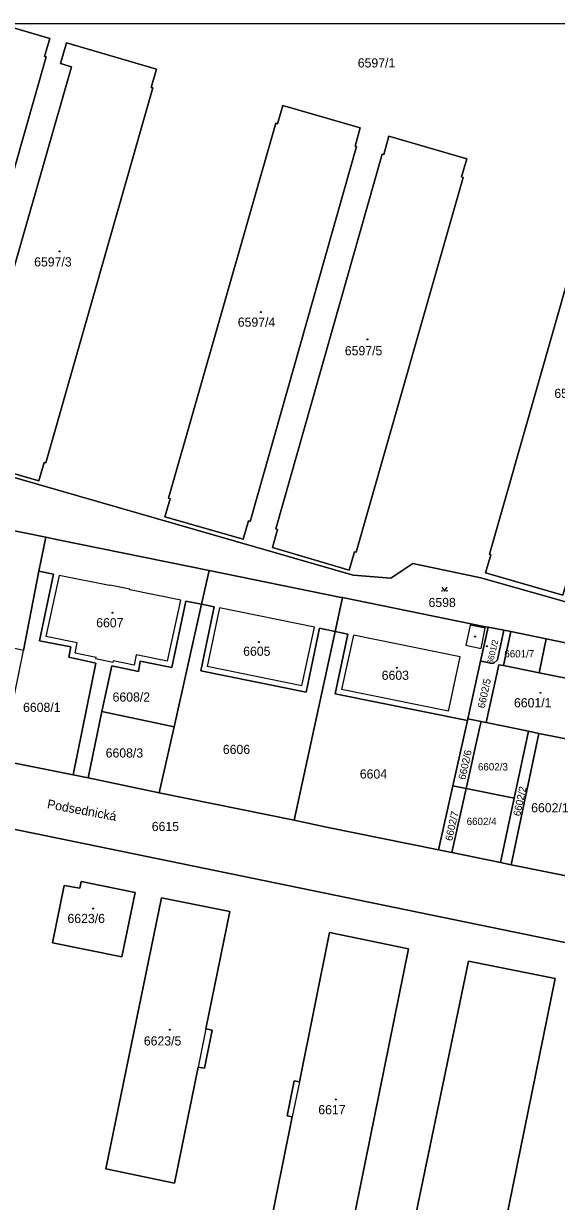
# Model space of a CAD drawing. Extents: x -596233 to -595156, y -1161235 to -1159375.
# Drawn here: x -595406.4 to -595307.5, y -1159595.1 to -1159376.6 of the extents above; entities that cross this region are included whole.
import ezdxf

# ---------------------------------------------------------------- set-up
doc = ezdxf.new("R2010")
doc.units = 0
for name, color, linetype in [('KN_CAR_KR', 7, 'Continuous'), ('KN_KULTURY', 7, 'Continuous'), ('KN_PARC_CIS_POZ', 7, 'Continuous'), ('KN_PARC_CIS_STAV', 7, 'Continuous'), ('KN_PARC_PLOCHA', 7, 'Continuous'), ('KN_ULICE', 7, 'Continuous'), ('parcely_l', 7, 'Continuous')]:
    doc.layers.add(name, color=color, linetype=linetype)

msp = doc.modelspace()

# ---------------------------------------------------------------- linework, layer by layer
at = {"layer": 'KN_CAR_KR'}
for points in [[(-595399.77, -1159478.94), (-595402.23, -1159490.28)], [(-595390.38, -1159480.84), (-595399.77, -1159478.94)], [(-595390.36, -1159480.75), (-595390.38, -1159480.84)], [(-595386.62, -1159481.51), (-595390.36, -1159480.75)], [(-595386.64, -1159481.6), (-595386.62, -1159481.51)], [(-595377.18, -1159483.52), (-595386.64, -1159481.6)], [(-595379.63, -1159494.83), (-595377.18, -1159483.52)], [(-595370, -1159484.98), (-595372.3, -1159495.84)], [(-595352.38, -1159488.56), (-595370, -1159484.98)], [(-595323.51, -1159488.18), (-595324.27, -1159491.9)], [(-595320.72, -1159488.74), (-595323.51, -1159488.18)], [(-595396.41, -1159491.42), (-595402.23, -1159490.28)], [(-595354.7, -1159499.42), (-595352.38, -1159488.56)], [(-595345.17, -1159490.02), (-595347.35, -1159500.12)], [(-595325.34, -1159494.05), (-595345.17, -1159490.02)], [(-595321.48, -1159492.47), (-595320.72, -1159488.74)], [(-595396.78, -1159493.34), (-595396.41, -1159491.42)], [(-595324.27, -1159491.9), (-595321.48, -1159492.47)], [(-595392.87, -1159494.14), (-595396.78, -1159493.34)], [(-595392.94, -1159494.43), (-595392.87, -1159494.14)], [(-595389.78, -1159495.08), (-595392.94, -1159494.43)], [(-595389.72, -1159494.79), (-595389.78, -1159495.08)], [(-595385.84, -1159495.58), (-595389.72, -1159494.79)], [(-595385.47, -1159493.65), (-595385.84, -1159495.58)], [(-595379.63, -1159494.83), (-595385.47, -1159493.65)], [(-595327.54, -1159504.11), (-595325.34, -1159494.05)], [(-595354.7, -1159499.42), (-595372.3, -1159495.84)], [(-595327.54, -1159504.11), (-595347.35, -1159500.12)], [(-595372.52, -1159563.06), (-595373.96, -1159570.13)], [(-595355.18, -1159572.87), (-595356.49, -1159579.37)]]:
    msp.add_lwpolyline(points, dxfattribs=at)
at = {"layer": 'KN_KULTURY'}
msp.add_lwpolyline([(-595328.7718, -1159481.1116), (-595328.2718, -1159481.8616), (-595327.7718, -1159481.1116)], dxfattribs=at)
for centre, radius in [((-595399.66, -1159418.83), 0.09), ((-595399.66, -1159418.83), 0.0398), ((-595362.31, -1159430.1), 0.09), ((-595362.31, -1159430.1), 0.0398), ((-595342.56, -1159435.16), 0.09), ((-595342.56, -1159435.16), 0.0398), ((-595328.722, -1159481.8114), 0.05), ((-595327.8226, -1159481.8114), 0.05), ((-595389.86, -1159485.87), 0.09), ((-595389.86, -1159485.87), 0.0398), ((-595322.56, -1159490.28), 0.09), ((-595322.56, -1159490.28), 0.0398), ((-595362.68, -1159491.31), 0.09), ((-595362.68, -1159491.31), 0.0398), ((-595320.38, -1159492.09), 0.09), ((-595320.38, -1159492.09), 0.0398), ((-595337.11, -1159496.06), 0.09), ((-595337.11, -1159496.06), 0.0398), ((-595310.45, -1159500.72), 0.09), ((-595310.45, -1159500.72), 0.0398), ((-595393.45, -1159540.75), 0.09), ((-595393.45, -1159540.75), 0.0398), ((-595379.22, -1159563.22), 0.09), ((-595379.22, -1159563.22), 0.0398), ((-595348.43, -1159576.16), 0.09), ((-595348.43, -1159576.16), 0.0398)]:
    msp.add_circle(centre, radius, dxfattribs=at)
at = {"layer": 'KN_PARC_PLOCHA'}
for points in [[(-595416.2596, -1159376.5726), (-595410.9767, -1159376.5726), (-595401.47, -1159379.32), (-595402.44, -1159382.68), (-595402.15, -1159382.76), (-595422.02, -1159452.28), (-595422.31, -1159452.2), (-595423.27, -1159455.57), (-595437.62, -1159451.42), (-595436.66, -1159448.04), (-595436.95, -1159447.96), (-595417.13, -1159378.41), (-595416.85, -1159378.5)], [(-595382.4, -1159388.51), (-595382.65, -1159388.44), (-595381.67, -1159385.03), (-595398.36, -1159380.16), (-595399.47, -1159384.01), (-595397.46, -1159384.59), (-595417.33, -1159453.73), (-595417.02, -1159453.82), (-595417.98, -1159457.18), (-595403.55, -1159461.38), (-595402.56, -1159457.99), (-595402.23, -1159458.08)], [(-595382.4, -1159388.51), (-595402.23, -1159458.08), (-595402.56, -1159457.99), (-595403.55, -1159461.38), (-595417.98, -1159457.18), (-595417.02, -1159453.82), (-595417.33, -1159453.73), (-595397.46, -1159384.59), (-595399.47, -1159384.01), (-595398.36, -1159380.16), (-595381.67, -1159385.03), (-595382.65, -1159388.44)], [(-595358.27, -1159391.78), (-595343.89, -1159395.94), (-595344.85, -1159399.31), (-595344.56, -1159399.39), (-595364.34, -1159468.92), (-595364.63, -1159468.84), (-595365.59, -1159472.21), (-595380.15, -1159468.09), (-595379.18, -1159464.72), (-595379.47, -1159464.64), (-595359.53, -1159395.07), (-595359.24, -1159395.15)], [(-595358.27, -1159391.78), (-595359.24, -1159395.15), (-595359.53, -1159395.07), (-595379.47, -1159464.64), (-595379.18, -1159464.72), (-595380.15, -1159468.09), (-595365.59, -1159472.21), (-595364.63, -1159468.84), (-595364.34, -1159468.92), (-595344.56, -1159399.39), (-595344.85, -1159399.31), (-595343.89, -1159395.94)], [(-595338.56, -1159397.49), (-595324.13, -1159401.66), (-595325.09, -1159405.03), (-595324.8, -1159405.11), (-595344.67, -1159474.65), (-595344.96, -1159474.57), (-595345.92, -1159477.94), (-595360.19, -1159473.77), (-595359.23, -1159470.4), (-595359.52, -1159470.32), (-595339.8, -1159400.78), (-595339.52, -1159400.86)], [(-595338.56, -1159397.49), (-595339.52, -1159400.86), (-595339.8, -1159400.78), (-595359.52, -1159470.32), (-595359.23, -1159470.4), (-595360.19, -1159473.77), (-595345.92, -1159477.94), (-595344.96, -1159474.57), (-595344.67, -1159474.65), (-595324.8, -1159405.11), (-595325.09, -1159405.03), (-595324.13, -1159401.66)], [(-595287.16, -1159415.9), (-595286.18, -1159412.61), (-595300.57, -1159408.47), (-595301.52, -1159411.79), (-595301.83, -1159411.74), (-595319.93, -1159475.01), (-595319.67, -1159475.1), (-595320.63, -1159478.46), (-595306.28, -1159482.61), (-595305.29, -1159479.24), (-595305.02, -1159479.31), (-595286.88, -1159415.98)], [(-595301.52, -1159411.79), (-595287.16, -1159415.9), (-595286.88, -1159415.98), (-595305.02, -1159479.31), (-595305.29, -1159479.24), (-595306.28, -1159482.61), (-595320.63, -1159478.46), (-595319.67, -1159475.1), (-595319.93, -1159475.01), (-595301.83, -1159411.74)], [(-595402.23, -1159471.86), (-595403.5, -1159478.18), (-595406.38, -1159492.84), (-595409.11, -1159492.26), (-595414.54, -1159491.18), (-595421.83, -1159489.69), (-595421.88, -1159490), (-595422.75, -1159489.85), (-595426.77, -1159509.8), (-595429.1, -1159509.32), (-595428.94, -1159508.54), (-595428.29, -1159508.67), (-595424.45, -1159489.55), (-595424.94, -1159489.44), (-595424.88, -1159489.07), (-595432.26, -1159487.56), (-595437.5, -1159486.42), (-595440.34, -1159485.91), (-595436.93, -1159471.39), (-595435.44, -1159465.1), (-595435.2, -1159465.15)], [(-595371.92, -1159478.02), (-595373.33, -1159484.3), (-595376.22, -1159483.72), (-595378.85, -1159496.01), (-595384.69, -1159494.83), (-595385.06, -1159496.76), (-595390, -1159495.7), (-595391.85, -1159504.19), (-595394.39, -1159516.48), (-595397.15, -1159515.92), (-595392.92, -1159495.22), (-595397.96, -1159494.12), (-595397.58, -1159492.21), (-595403.4, -1159491.07), (-595400.78, -1159478.73), (-595403.5, -1159478.18), (-595402.23, -1159471.86), (-595399.92, -1159472.33)], [(-595397.15, -1159515.92), (-595408.93, -1159513.59), (-595410.52, -1159513.25), (-595406.38, -1159492.84), (-595403.5, -1159478.18), (-595400.78, -1159478.73), (-595403.4, -1159491.07), (-595397.58, -1159492.21), (-595397.96, -1159494.12), (-595392.92, -1159495.22)], [(-595347.21, -1159483.06), (-595348.57, -1159489.33), (-595351.43, -1159488.75), (-595353.92, -1159500.6), (-595373.48, -1159496.62), (-595370.98, -1159484.78), (-595373.33, -1159484.3), (-595371.92, -1159478.02), (-595347.73, -1159482.95)], [(-595373.33, -1159484.3), (-595378.44, -1159507), (-595391.85, -1159504.19), (-595390, -1159495.7), (-595385.06, -1159496.76), (-595384.69, -1159494.83), (-595378.85, -1159496.01), (-595376.22, -1159483.72)], [(-595320.17, -1159488.55), (-595321.55, -1159494.82), (-595323.92, -1159505.56), (-595323.98, -1159505.85), (-595348.53, -1159500.9), (-595346.17, -1159489.82), (-595348.57, -1159489.33), (-595347.21, -1159483.06), (-595320.66, -1159488.45)], [(-595348.57, -1159489.33), (-595356.17, -1159524.37), (-595381.18, -1159519.26), (-595378.44, -1159507), (-595373.33, -1159484.3), (-595370.98, -1159484.78), (-595373.48, -1159496.62), (-595353.92, -1159500.6), (-595351.43, -1159488.75)], [(-595323.98, -1159505.85), (-595326.69, -1159517.97), (-595329.34, -1159529.86), (-595350.14, -1159525.66), (-595356.17, -1159524.37), (-595348.57, -1159489.33), (-595346.17, -1159489.82), (-595348.53, -1159500.9)], [(-595315.96, -1159489.34), (-595317.3, -1159495.68), (-595318.19, -1159495.5), (-595320.51, -1159506.25), (-595321.48, -1159506.05), (-595323.92, -1159505.56), (-595321.55, -1159494.82), (-595319.16, -1159495.3), (-595318.45, -1159494.57), (-595317.27, -1159489.07)], [(-595317.27, -1159489.07), (-595318.45, -1159494.57), (-595319.16, -1159495.3), (-595321.55, -1159494.82), (-595320.17, -1159488.55)], [(-595309.41, -1159490.7), (-595310.7, -1159497.02), (-595317.3, -1159495.68), (-595315.96, -1159489.34)], [(-595296.22, -1159493.43), (-595297.56, -1159499.69), (-595299.92, -1159510.44), (-595305.07, -1159534.82), (-595315.88, -1159532.61), (-595310.73, -1159508.24), (-595302.91, -1159509.83), (-595300.56, -1159499.08), (-595310.7, -1159497.02), (-595309.41, -1159490.7)], [(-595317.3, -1159495.68), (-595310.7, -1159497.02), (-595300.56, -1159499.08), (-595302.91, -1159509.83), (-595310.73, -1159508.24), (-595312.69, -1159507.84), (-595320.51, -1159506.25), (-595318.19, -1159495.5)], [(-595378.44, -1159507), (-595381.18, -1159519.26), (-595394.39, -1159516.48), (-595391.85, -1159504.19)], [(-595321.48, -1159506.05), (-595321.69, -1159507.03), (-595324.24, -1159518.47), (-595326.69, -1159517.97), (-595323.98, -1159505.85), (-595323.92, -1159505.56)], [(-595320.51, -1159506.25), (-595312.69, -1159507.84), (-595315.32, -1159520.29), (-595324.24, -1159518.47), (-595321.69, -1159507.03), (-595321.48, -1159506.05)], [(-595310.73, -1159508.24), (-595315.88, -1159532.61), (-595317.84, -1159532.21), (-595315.32, -1159520.29), (-595312.69, -1159507.84)], [(-595324.24, -1159518.47), (-595326.89, -1159530.36), (-595329.34, -1159529.86), (-595326.69, -1159517.97)], [(-595315.32, -1159520.29), (-595317.84, -1159532.21), (-595326.89, -1159530.36), (-595324.24, -1159518.47)], [(-595395.67, -1159535.7), (-595395.92, -1159536.98), (-595398.84, -1159536.48), (-595401, -1159547.08), (-595388.1, -1159549.71), (-595385.66, -1159537.74)], [(-595395.67, -1159535.7), (-595385.66, -1159537.74), (-595388.1, -1159549.71), (-595401, -1159547.08), (-595398.84, -1159536.48), (-595395.92, -1159536.98)], [(-595371.34, -1159563.3), (-595372.78, -1159570.37), (-595373.96, -1159570.13), (-595378.33, -1159591.65), (-595391.08, -1159589.04), (-595380.77, -1159538.74), (-595368.1, -1159541.3), (-595372.52, -1159563.06)], [(-595371.34, -1159563.3), (-595372.52, -1159563.06), (-595368.1, -1159541.3), (-595380.77, -1159538.74), (-595391.08, -1159589.04), (-595378.33, -1159591.65), (-595373.96, -1159570.13), (-595372.78, -1159570.37)], [(-595334.92, -1159548.18), (-595349.59, -1159545.2), (-595355.18, -1159572.87), (-595356.16, -1159572.67), (-595357.47, -1159579.17), (-595356.49, -1159579.37), (-595361.02, -1159601.76), (-595362, -1159601.56), (-595362.69, -1159604.99), (-595362.99, -1159606.73), (-595362.35, -1159608.39), (-595347.74, -1159611.28), (-595347.45, -1159609.81)], [(-595334.92, -1159548.18), (-595347.45, -1159609.81), (-595347.74, -1159611.28), (-595362.35, -1159608.39), (-595362.99, -1159606.73), (-595362.69, -1159604.99), (-595362, -1159601.56), (-595361.02, -1159601.76), (-595356.49, -1159579.37), (-595357.47, -1159579.17), (-595356.16, -1159572.67), (-595355.18, -1159572.87), (-595349.59, -1159545.2)], [(-595307.73, -1159553.74), (-595326.93, -1159648.2), (-595343.09, -1159644.9), (-595333.21, -1159595.68), (-595323.79, -1159550.48)], [(-595307.73, -1159553.74), (-595323.79, -1159550.48), (-595333.21, -1159595.68), (-595343.09, -1159644.9), (-595326.93, -1159648.2)]]:
    msp.add_lwpolyline(points, close=True, dxfattribs=at)
for points in [[(-595422.02, -1159452.28), (-595402.15, -1159382.76), (-595402.44, -1159382.68), (-595401.47, -1159379.32), (-595410.9767, -1159376.5726), (-595276.3002, -1159376.5726)], [(-595418.21, -1159457.87), (-595345.21, -1159478.9), (-595338.2, -1159479.43), (-595334.14, -1159476.74), (-595321.5, -1159479.38), (-595286.32, -1159489.33)], [(-595286.32, -1159489.33), (-595321.5, -1159479.38), (-595334.14, -1159476.74), (-595338.2, -1159479.43), (-595345.21, -1159478.9), (-595418.21, -1159457.87)], [(-595296.22, -1159493.43), (-595309.41, -1159490.7), (-595315.96, -1159489.34), (-595317.27, -1159489.07), (-595320.17, -1159488.55), (-595320.66, -1159488.45), (-595347.21, -1159483.06), (-595347.73, -1159482.95), (-595371.92, -1159478.02), (-595399.92, -1159472.33), (-595402.23, -1159471.86), (-595435.2, -1159465.15)], [(-595408.93, -1159513.59), (-595397.15, -1159515.92), (-595394.39, -1159516.48), (-595381.18, -1159519.26), (-595356.17, -1159524.37), (-595350.14, -1159525.66), (-595329.34, -1159529.86), (-595326.89, -1159530.36), (-595317.84, -1159532.21), (-595315.88, -1159532.61), (-595305.07, -1159534.82), (-595288.77, -1159538.16), (-595284.36, -1159538.04), (-595283.04, -1159535.38), (-595287.2, -1159548.64), (-595288.63, -1159552.71), (-595289.55, -1159555.35), (-595290.77, -1159551.03), (-595293.26, -1159549.65), (-595397.05, -1159528.27), (-595457.45, -1159515.94)], [(-595457.45, -1159515.94), (-595397.05, -1159528.27), (-595293.26, -1159549.65), (-595290.77, -1159551.03), (-595289.55, -1159555.35), (-595296.6, -1159577.6), (-595320.61, -1159651.12), (-595335.3, -1159648.43), (-595335.81, -1159650.59), (-595341.52, -1159649.73), (-595340.9, -1159647.11), (-595344.29, -1159646.53), (-595350.03, -1159654.04), (-595352.71, -1159661.21), (-595374.21, -1159656.87), (-595371.71, -1159644.16), (-595384.34, -1159641.47), (-595403.64, -1159637.51), (-595416.31, -1159649.2)]]:
    msp.add_lwpolyline(points, dxfattribs=at)
at = {"layer": 'parcely_l'}
for points in [[(-595410.9767, -1159376.5726), (-595401.47, -1159379.32), (-595402.44, -1159382.68), (-595402.15, -1159382.76), (-595422.02, -1159452.28), (-595422.31, -1159452.2), (-595423.27, -1159455.57), (-595437.62, -1159451.42), (-595436.66, -1159448.04), (-595436.95, -1159447.96), (-595417.13, -1159378.41), (-595416.85, -1159378.5), (-595416.2596, -1159376.5726)], [(-595410.9767, -1159376.5726), (-595276.3002, -1159376.5726)], [(-595382.4, -1159388.51), (-595402.23, -1159458.08), (-595402.56, -1159457.99), (-595403.55, -1159461.38), (-595417.98, -1159457.18), (-595417.02, -1159453.82), (-595417.33, -1159453.73), (-595397.46, -1159384.59), (-595399.47, -1159384.01), (-595398.36, -1159380.16), (-595381.67, -1159385.03), (-595382.65, -1159388.44), (-595382.4, -1159388.51)], [(-595358.27, -1159391.78), (-595359.24, -1159395.15), (-595359.53, -1159395.07), (-595379.47, -1159464.64), (-595379.18, -1159464.72), (-595380.15, -1159468.09), (-595365.59, -1159472.21), (-595364.63, -1159468.84), (-595364.34, -1159468.92), (-595344.56, -1159399.39), (-595344.85, -1159399.31), (-595343.89, -1159395.94), (-595358.27, -1159391.78)], [(-595338.56, -1159397.49), (-595339.52, -1159400.86), (-595339.8, -1159400.78), (-595359.52, -1159470.32), (-595359.23, -1159470.4), (-595360.19, -1159473.77), (-595345.92, -1159477.94), (-595344.96, -1159474.57), (-595344.67, -1159474.65), (-595324.8, -1159405.11), (-595325.09, -1159405.03), (-595324.13, -1159401.66), (-595338.56, -1159397.49)], [(-595301.52, -1159411.79), (-595301.83, -1159411.74), (-595319.93, -1159475.01), (-595319.67, -1159475.1), (-595320.63, -1159478.46), (-595306.28, -1159482.61), (-595305.29, -1159479.24), (-595305.02, -1159479.31), (-595286.88, -1159415.98), (-595287.16, -1159415.9)], [(-595266.55, -1159475.35), (-595270.49, -1159489.55), (-595271.65, -1159491.39), (-595273.86, -1159492.71), (-595286.32, -1159489.33), (-595321.5, -1159479.38), (-595334.14, -1159476.74), (-595338.2, -1159479.43), (-595345.21, -1159478.9), (-595418.21, -1159457.87), (-595418.33, -1159458.3), (-595423.62, -1159456.77), (-595437.97, -1159452.62), (-595440.35, -1159451.93), (-595440.63, -1159452.83), (-595441.39, -1159452.59)], [(-595435.44, -1159465.1), (-595435.2, -1159465.15), (-595402.23, -1159471.86)], [(-595402.23, -1159471.86), (-595403.5, -1159478.18)], [(-595402.23, -1159471.86), (-595399.92, -1159472.33), (-595371.92, -1159478.02)], [(-595403.5, -1159478.18), (-595406.38, -1159492.84)], [(-595397.15, -1159515.92), (-595392.92, -1159495.22), (-595397.96, -1159494.12), (-595397.58, -1159492.21), (-595403.4, -1159491.07), (-595400.78, -1159478.73), (-595403.5, -1159478.18)], [(-595371.92, -1159478.02), (-595373.33, -1159484.3)], [(-595347.21, -1159483.06), (-595347.73, -1159482.95), (-595371.92, -1159478.02)], [(-595373.33, -1159484.3), (-595376.22, -1159483.72), (-595378.85, -1159496.01), (-595384.69, -1159494.83), (-595385.06, -1159496.76), (-595390, -1159495.7), (-595391.85, -1159504.19)], [(-595347.21, -1159483.06), (-595348.57, -1159489.33)], [(-595320.17, -1159488.55), (-595320.66, -1159488.45), (-595347.21, -1159483.06)], [(-595378.44, -1159507), (-595373.33, -1159484.3)], [(-595348.57, -1159489.33), (-595351.43, -1159488.75), (-595353.92, -1159500.6), (-595373.48, -1159496.62), (-595370.98, -1159484.78), (-595373.33, -1159484.3)], [(-595348.57, -1159489.33), (-595356.17, -1159524.37)], [(-595323.98, -1159505.85), (-595348.53, -1159500.9), (-595346.17, -1159489.82), (-595348.57, -1159489.33)], [(-595321.55, -1159494.82), (-595320.17, -1159488.55)], [(-595317.27, -1159489.07), (-595318.45, -1159494.57), (-595319.16, -1159495.3), (-595321.55, -1159494.82)], [(-595320.17, -1159488.55), (-595317.27, -1159489.07)], [(-595317.3, -1159495.68), (-595315.96, -1159489.34)], [(-595317.27, -1159489.07), (-595315.96, -1159489.34)], [(-595315.96, -1159489.34), (-595309.41, -1159490.7)], [(-595309.41, -1159490.7), (-595310.7, -1159497.02)], [(-595309.41, -1159490.7), (-595296.22, -1159493.43)], [(-595323.92, -1159505.56), (-595321.55, -1159494.82)], [(-595317.3, -1159495.68), (-595318.19, -1159495.5), (-595320.51, -1159506.25)], [(-595310.7, -1159497.02), (-595317.3, -1159495.68)], [(-595310.73, -1159508.24), (-595302.91, -1159509.83), (-595300.56, -1159499.08), (-595310.7, -1159497.02)], [(-595391.85, -1159504.19), (-595394.39, -1159516.48)], [(-595391.85, -1159504.19), (-595378.44, -1159507)], [(-595326.69, -1159517.97), (-595323.98, -1159505.85)], [(-595323.98, -1159505.85), (-595323.92, -1159505.56)], [(-595321.48, -1159506.05), (-595323.92, -1159505.56)], [(-595381.18, -1159519.26), (-595378.44, -1159507)], [(-595324.24, -1159518.47), (-595321.69, -1159507.03), (-595321.48, -1159506.05)], [(-595320.51, -1159506.25), (-595321.48, -1159506.05)], [(-595320.51, -1159506.25), (-595312.69, -1159507.84)], [(-595312.69, -1159507.84), (-595315.32, -1159520.29)], [(-595310.73, -1159508.24), (-595312.69, -1159507.84)], [(-595289.55, -1159555.35), (-595290.77, -1159551.03), (-595293.26, -1159549.65), (-595397.05, -1159528.27), (-595457.45, -1159515.94), (-595493.43, -1159508.57), (-595495.71, -1159508.59), (-595497.72, -1159511.1)], [(-595315.88, -1159532.61), (-595310.73, -1159508.24)], [(-595397.15, -1159515.92), (-595408.93, -1159513.59), (-595410.52, -1159513.25)], [(-595394.39, -1159516.48), (-595397.15, -1159515.92)], [(-595394.39, -1159516.48), (-595381.18, -1159519.26)], [(-595329.34, -1159529.86), (-595326.69, -1159517.97)], [(-595324.24, -1159518.47), (-595326.89, -1159530.36)], [(-595326.69, -1159517.97), (-595324.24, -1159518.47)], [(-595324.24, -1159518.47), (-595315.32, -1159520.29)], [(-595381.18, -1159519.26), (-595356.17, -1159524.37)], [(-595315.32, -1159520.29), (-595317.84, -1159532.21)], [(-595356.17, -1159524.37), (-595350.14, -1159525.66), (-595329.34, -1159529.86)], [(-595326.89, -1159530.36), (-595329.34, -1159529.86)], [(-595317.84, -1159532.21), (-595326.89, -1159530.36)], [(-595317.84, -1159532.21), (-595315.88, -1159532.61)], [(-595305.07, -1159534.82), (-595315.88, -1159532.61)], [(-595395.67, -1159535.7), (-595385.66, -1159537.74), (-595388.1, -1159549.71), (-595401, -1159547.08), (-595398.84, -1159536.48), (-595395.92, -1159536.98), (-595395.67, -1159535.7)], [(-595371.34, -1159563.3), (-595372.52, -1159563.06), (-595368.1, -1159541.3), (-595380.77, -1159538.74), (-595391.08, -1159589.04), (-595378.33, -1159591.65), (-595373.96, -1159570.13), (-595372.78, -1159570.37), (-595371.34, -1159563.3)], [(-595334.92, -1159548.18), (-595347.45, -1159609.81), (-595347.74, -1159611.28), (-595362.35, -1159608.39), (-595362.99, -1159606.73), (-595362.69, -1159604.99), (-595362, -1159601.56), (-595361.02, -1159601.76), (-595356.49, -1159579.37), (-595357.47, -1159579.17), (-595356.16, -1159572.67), (-595355.18, -1159572.87), (-595349.59, -1159545.2), (-595334.92, -1159548.18)], [(-595307.73, -1159553.74), (-595323.79, -1159550.48), (-595333.21, -1159595.68), (-595343.09, -1159644.9), (-595326.93, -1159648.2), (-595307.73, -1159553.74)]]:
    msp.add_lwpolyline(points, dxfattribs=at)

# ---------------------------------------------------------------- texts
at = {"layer": 'KN_PARC_CIS_POZ'}
for s, height, p in [('6597/1', 1.7, (-595344.3466, -1159384.72)), ('6598', 1.7, (-595331.2166, -1159484.81)), ('6601/7', 1.36, (-595317.1633, -1159494.15)), ('6608/2', 1.7, (-595389.8366, -1159502.35)), ('6608/1', 1.7, (-595406.4466, -1159504.26)), ('6608/3', 1.7, (-595391.1166, -1159512.72)), ('6606', 1.7, (-595369.3766, -1159512.07)), ('6602/3', 1.36, (-595322.0533, -1159515.12)), ('6604', 1.7, (-595343.9666, -1159516.62)), ('6602/1', 1.7, (-595312.1766, -1159522.89)), ('6615', 1.7, (-595382.5666, -1159526.36)), ('6602/4', 1.36, (-595324.1533, -1159525.25))]:
    msp.add_text(s, height=height, dxfattribs=at).set_placement(p)
for s, p in [('6602/5', (-595320.8175, -1159503.6734)), ('6602/6', (-595324.3875, -1159516.9234)), ('6602/2', (-595314.2175, -1159523.6934)), ('6602/7', (-595326.8375, -1159528.2834))]:
    msp.add_text(s, height=1.36, rotation=77.598836, dxfattribs=at).set_placement(p)
at = {"layer": 'KN_PARC_CIS_STAV'}
for s, p in [('6597/3', (-595404.3866, -1159421.63)), ('6597/4', (-595366.6066, -1159432.81)), ('6597/5', (-595346.7466, -1159438.11)), ('6597/6', (-595307.8766, -1159446.02)), ('6607', (-595392.8766, -1159488.57)), ('6605', (-595365.6066, -1159493.85)), ('6603', (-595339.9066, -1159498.31)), ('6601/1', (-595315.3666, -1159503.41)), ('6623/6', (-595398.2066, -1159543.43)), ('6623/5', (-595384.0366, -1159566.14)), ('6617', (-595351.6666, -1159578.9))]:
    msp.add_text(s, height=1.7, dxfattribs=at).set_placement(p)
msp.add_text('6601/2', height=1.14, rotation=77.38553, dxfattribs=at).set_placement((-595319.2854, -1159495.542))
at = {"layer": 'KN_ULICE'}
msp.add_text('Podsednická', height=1.7, rotation=349.530616, dxfattribs=at).set_placement((-595402.0856, -1159522.1225))

doc.saveas('drawing.dxf')
